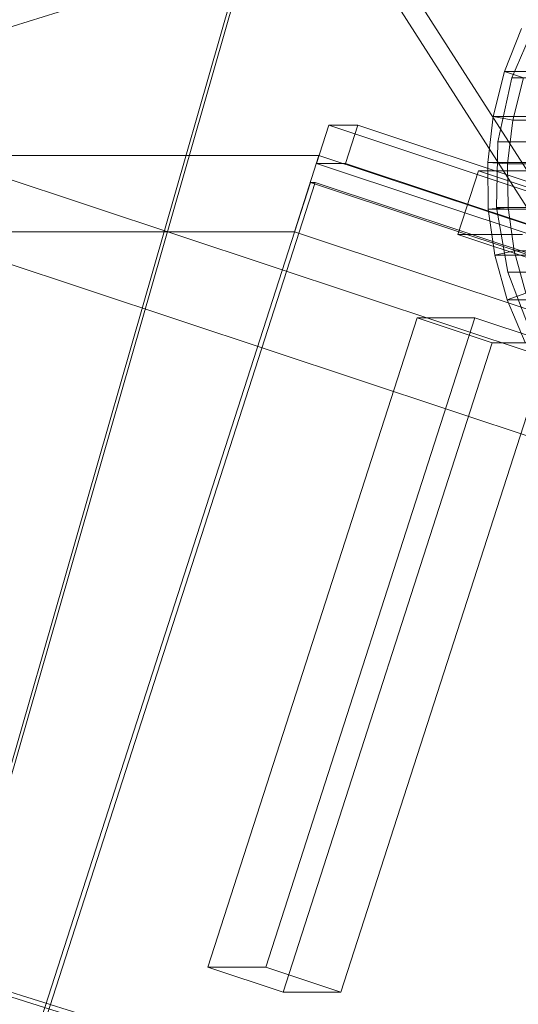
# Model space of a CAD drawing. Header units: millimetres. Extents: x -4395 to 65662, y -65530 to 6847.
# Tile 806 of 1034: x 19838 to 19913, y 2348 to 2495. Entities that reach past the tile are written whole.
import ezdxf

# ---------------------------------------------------------------- set-up
doc = ezdxf.new("R2010")
doc.units = ezdxf.units.MM
for name, color, linetype, lineweight in [('COTAS_P', 1, 'Continuous', 0), ('lateral_C07', 7, 'Continuous', 0), ('lateral_fines-r33-C07-C02', 7, 'Continuous', 0)]:
    doc.layers.add(name, color=color, linetype=linetype, lineweight=lineweight)
doc.dimstyles.new('R19_100', dxfattribs={"dimtxt": 250, "dimasz": 150, "dimexe": 150, "dimexo": 80, "dimgap": 100, "dimtad": 1, "dimtih": 1, "dimtoh": 1, "dimdsep": 46, "dimcen": 0.09, "dimadec": 0, "dimazin": 0, "dimtfac": 1, "dimtdec": 4, "dimtofl": 0, "dimtmove": 0, "dimatfit": 3, "dimfxl": 1, "dimtolj": 1, "dimtzin": 0, "dimarcsym": 0})

# ---------------------------------------------------------------- blocks, each defined once
blk = doc.blocks.new('DIM_R33_4')
at = {"layer": 'COTAS_P'}
for p, q in [((15248.37, 1279.09), (24311.82, 4109.09)), ((24311.82, 4109.09), (24155.23, 4107.34)), ((24311.82, 4109.09), (24182.05, 4021.43)), ((24580.07, 3250), (24311.82, 4109.09)), ((15248.37, 1279.09), (15378.14, 1366.76)), ((15248.37, 1279.09), (15404.97, 1280.85)), ((15516.62, 420), (15248.37, 1279.09))]:
    blk.add_line(p, q, dxfattribs=at)
blk.add_text('9495 P', height=250, rotation=17.3406, dxfattribs=at).set_placement((19750.29, 2789.55))

msp = doc.modelspace()

# ---------------------------------------------------------------- linework, layer by layer
at = {"layer": 'lateral_C07'}
for p, q in [((19911.738, 2485.829), (19915.625, 2494.801)), ((19910.656, 2486.762), (19913.2, 2493.196)), ((19908.962, 2480.046), (19910.656, 2486.762)), ((19910.656, 2486.762), (19913.465, 2485.829)), ((19971.095, 2486.762), (19910.656, 2486.762)), ((19909.649, 2476.259), (19911.738, 2485.829)), ((19911.738, 2485.829), (19975.63, 2485.829)), ((19913.465, 2485.829), (19911.866, 2479.493)), ((19908.145, 2473.163), (19908.962, 2480.046)), ((19908.962, 2480.046), (19911.866, 2479.493)), ((19969.4, 2480.046), (19908.962, 2480.046)), ((19882.571, 2473.041), (19884.41, 2478.743)), ((19888.727, 2478.743), (19884.41, 2478.743)), ((19884.41, 2478.743), (26575.045, 255.924)), ((19886.889, 2473.041), (19888.727, 2478.743)), ((26579.362, 255.924), (19888.727, 2478.743)), ((19911.866, 2479.493), (19911.095, 2473)), ((19911.866, 2479.493), (19972.305, 2479.493)), ((19909.439, 2466.46), (19909.649, 2476.259)), ((19973.542, 2476.259), (19909.649, 2476.259)), ((19882.927, 2474.246), (19825.941, 2474.246)), ((19825.941, 2474.246), (20181.671, 2356.063)), ((19879.251, 2462.842), (19882.927, 2474.246)), ((20238.656, 2356.063), (19882.927, 2474.246)), ((26573.206, 250.221), (19882.571, 2473.041)), ((19882.571, 2473.041), (19886.889, 2473.041)), ((19886.889, 2473.041), (26577.524, 250.221)), ((19908.22, 2466.231), (19908.145, 2473.163)), ((19908.145, 2473.163), (19911.095, 2473)), ((19968.584, 2473.163), (19908.145, 2473.163)), ((19911.095, 2473), (19911.166, 2466.46)), ((19911.095, 2473), (19971.534, 2473)), ((19903.674, 2462.414), (19906.738, 2471.918)), ((19916.408, 2471.918), (19906.738, 2471.918)), ((19906.738, 2471.918), (19990.989, 2443.928)), ((19839.684, 2339.984), (19881.652, 2470.19)), ((19840.375, 2339.984), (19882.343, 2470.19)), ((19882.343, 2470.19), (19881.652, 2470.19)), ((19881.652, 2470.19), (26572.287, 247.37)), ((26572.978, 247.37), (19882.343, 2470.19)), ((19908.22, 2466.231), (19911.166, 2466.46)), ((19909.186, 2459.368), (19908.22, 2466.231)), ((19968.659, 2466.231), (19908.22, 2466.231)), ((19911.117, 2456.807), (19909.439, 2466.46)), ((19973.332, 2466.46), (19909.439, 2466.46)), ((19911.166, 2466.46), (19912.077, 2459.985)), ((19911.166, 2466.46), (19971.605, 2466.46)), ((20177.995, 2344.658), (19822.265, 2462.842)), ((19822.265, 2462.842), (19879.251, 2462.842)), ((19879.251, 2462.842), (20234.98, 2344.658)), ((19987.926, 2434.424), (19903.674, 2462.414)), ((19903.674, 2462.414), (19913.344, 2462.414)), ((19909.186, 2459.368), (19912.077, 2459.985)), ((19912.077, 2459.985), (19913.813, 2453.687)), ((19912.077, 2459.985), (19972.516, 2459.985)), ((19911.025, 2452.691), (19909.186, 2459.368)), ((19969.624, 2459.368), (19909.186, 2459.368)), ((19914.617, 2447.672), (19911.117, 2456.807)), ((19975.009, 2456.807), (19911.117, 2456.807)), ((19911.025, 2452.691), (19913.813, 2453.687)), ((19913.708, 2446.316), (19911.025, 2452.691)), ((19971.464, 2452.691), (19911.025, 2452.691)), ((19866.332, 2353.046), (19897.578, 2449.988)), ((19874.966, 2353.046), (19906.212, 2449.988)), ((19906.212, 2449.988), (19897.578, 2449.988)), ((19897.578, 2449.988), (19908.812, 2446.256)), ((19917.446, 2446.256), (19906.212, 2449.988)), ((19877.565, 2349.314), (19908.812, 2446.256)), ((19917.446, 2446.256), (19886.199, 2349.314)), ((19908.812, 2446.256), (19917.446, 2446.256)), ((19877.565, 2349.314), (19866.332, 2353.046)), ((19866.332, 2353.046), (19874.966, 2353.046)), ((19874.966, 2353.046), (19886.199, 2349.314)), ((19886.199, 2349.314), (19877.565, 2349.314))]:
    msp.add_line(p, q, dxfattribs=at)
at = {"layer": 'lateral_fines-r33-C07-C02'}
for p, q in [((19918.135, 2465.539), (19889.756, 2509.866)), ((19887.229, 2508.248), (19915.609, 2463.922)), ((19871.949, 2505.228), (19754.373, 2095.889)), ((19872.201, 2504.417), (19741.186, 2463.754)), ((19754.624, 2095.078), (19872.201, 2504.417)), ((19776.09, 2368.319), (19885.598, 2334.108)), ((19885.85, 2333.297), (19776.341, 2367.508))]:
    msp.add_line(p, q, dxfattribs=at)

# ---------------------------------------------------------------- dimensions: what is measured, and where the dimension line sits
at = {"layer": 'COTAS_P'}
dim = msp.add_aligned_dim(p1=(15516.618, 420), p2=(24580.067, 3250), distance=900, text='<> P', dimstyle='R19_100', dxfattribs=at)
dim.commit()
dim.dimension.update_dxf_attribs({"geometry": 'DIM_R33_4', "text_midpoint": (19780.096, 2694.095)})

doc.saveas('drawing.dxf')
